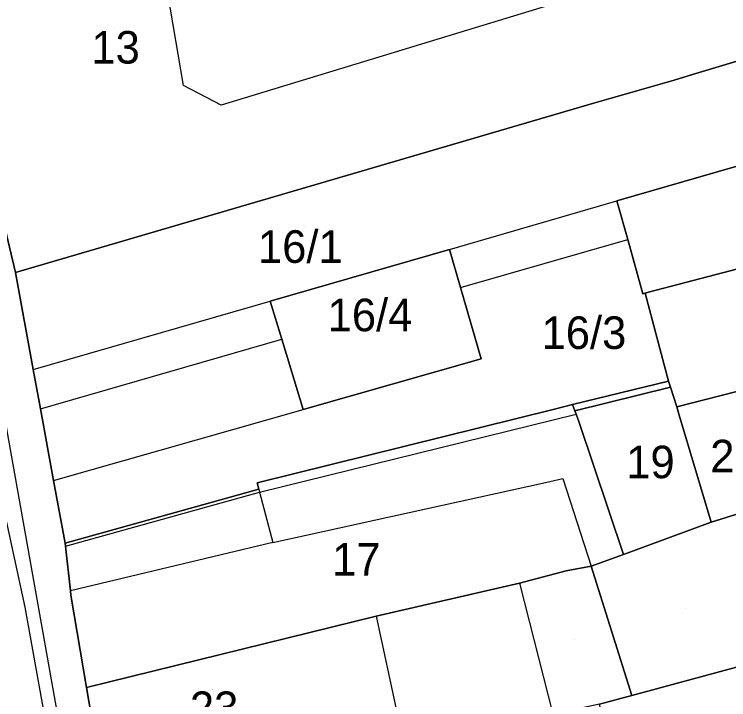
# Model space of a CAD drawing. Extents: x -263423 to -261326, y -1240067 to -1237864.
# Drawn here: x -263053.26 to -263009.38, y -1239137.03 to -1239094.93 of the extents above; entities that cross this region are included whole.
import ezdxf

# ---------------------------------------------------------------- set-up
doc = ezdxf.new("R2010")
doc.units = 0
for name, color, linetype in [('body_kn', 7, 'Continuous'), ('kladpar_druhypozemkov', 7, 'Continuous'), ('kladpar_hranice', 7, 'Continuous'), ('kladpar_parcelnecisla', 7, 'Continuous'), ('kladpar_plochy', 7, 'Continuous'), ('kladpar_sipky', 7, 'Continuous'), ('tarchy_linie', 7, 'Continuous'), ('zappar_hrandruhpozemk', 7, 'Continuous')]:
    doc.layers.add(name, color=color, linetype=linetype)

msp = doc.modelspace()

# ---------------------------------------------------------------- linework, layer by layer
at = {"layer": 'body_kn'}
for p, q in [((-263011.6, -1239098.63), (-263011.6, -1239098.63)), ((-263012.73, -1239098.97), (-263012.73, -1239098.97)), ((-263012.73, -1239098.97), (-263012.73, -1239098.97)), ((-263042.88, -1239099.31), (-263042.88, -1239099.31)), ((-263040.56, -1239100.51), (-263040.56, -1239100.51)), ((-263017.75, -1239100.42), (-263017.75, -1239100.42)), ((-263016.25, -1239106.4), (-263016.25, -1239106.4)), ((-263016.25, -1239106.4), (-263016.25, -1239106.4)), ((-263015.59, -1239108.76), (-263015.59, -1239108.76)), ((-263015.59, -1239108.76), (-263015.59, -1239108.76)), ((-263026.53, -1239109.37), (-263026.53, -1239109.37)), ((-263053.2, -1239110.8), (-263053.2, -1239110.8)), ((-263025.85, -1239111.72), (-263025.85, -1239111.72)), ((-263014.66, -1239112.1), (-263014.66, -1239112.1)), ((-263014.53, -1239112.06), (-263014.53, -1239112.06)), ((-263014.51, -1239112.06), (-263014.51, -1239112.06)), ((-263014.31, -1239112), (-263014.31, -1239112)), ((-263037.55, -1239112.55), (-263037.55, -1239112.55)), ((-263037.55, -1239112.55), (-263037.55, -1239112.55)), ((-263036.84, -1239114.89), (-263036.84, -1239114.89)), ((-263036.84, -1239114.89), (-263036.84, -1239114.89)), ((-263024.59, -1239116.09), (-263024.59, -1239116.09)), ((-263052.1, -1239116.75), (-263052.1, -1239116.75)), ((-263052.1, -1239116.75), (-263052.1, -1239116.75)), ((-263013.09, -1239117.46), (-263013.09, -1239117.46)), ((-263012.97, -1239117.84), (-263012.97, -1239117.84)), ((-263012.97, -1239117.84), (-263012.97, -1239117.84)), ((-263018.97, -1239118.91), (-263018.97, -1239118.91)), ((-263018.97, -1239118.91), (-263018.97, -1239118.91)), ((-263051.66, -1239119.17), (-263051.66, -1239119.17)), ((-263051.66, -1239119.17), (-263051.66, -1239119.17)), ((-263035.53, -1239119.2), (-263035.53, -1239119.2)), ((-263035.53, -1239119.2), (-263035.53, -1239119.2)), ((-263020.08, -1239119.19), (-263020.08, -1239119.19)), ((-263018.83, -1239119.29), (-263018.83, -1239119.29)), ((-263012.58, -1239119.05), (-263012.58, -1239119.05)), ((-263018.76, -1239119.5), (-263018.76, -1239119.5)), ((-263012.42, -1239119.55), (-263012.42, -1239119.55)), ((-263018.6, -1239119.94), (-263018.6, -1239119.94)), ((-263050.85, -1239123.56), (-263050.85, -1239123.56)), ((-263050.85, -1239123.56), (-263050.85, -1239123.56)), ((-263038.35, -1239123.71), (-263038.35, -1239123.71)), ((-263020.64, -1239123.69), (-263020.64, -1239123.69)), ((-263019.58, -1239123.45), (-263019.58, -1239123.45)), ((-263038.25, -1239124.1), (-263038.25, -1239124.1)), ((-263038.25, -1239124.1), (-263038.25, -1239124.1)), ((-263038.2, -1239124.29), (-263038.2, -1239124.29)), ((-263010.47, -1239126.13), (-263010.47, -1239126.13)), ((-263050.14, -1239127.42), (-263050.14, -1239127.42)), ((-263050.14, -1239127.42), (-263050.14, -1239127.42)), ((-263050.12, -1239127.61), (-263050.12, -1239127.61)), ((-263050.12, -1239127.61), (-263050.12, -1239127.61)), ((-263037.39, -1239127.37), (-263037.39, -1239127.37)), ((-263037.39, -1239127.37), (-263037.39, -1239127.37)), ((-263015.85, -1239128.11), (-263015.85, -1239128.11)), ((-263017.83, -1239128.83), (-263017.83, -1239128.83)), ((-263019.36, -1239129.12), (-263019.36, -1239129.12)), ((-263022.23, -1239129.88), (-263022.23, -1239129.88)), ((-263022.23, -1239129.88), (-263022.23, -1239129.88)), ((-263049.82, -1239130.35), (-263049.82, -1239130.35)), ((-263049.79, -1239130.62), (-263049.79, -1239130.62)), ((-263052.62, -1239131.34), (-263052.62, -1239131.34)), ((-263031.03, -1239131.91), (-263031.03, -1239131.91)), ((-263031.03, -1239131.91), (-263031.03, -1239131.91)), ((-263048.83, -1239136.29), (-263048.83, -1239136.29)), ((-263015.34, -1239136.77), (-263015.34, -1239136.77))]:
    msp.add_line(p, q, dxfattribs=at)
at = {"layer": 'kladpar_druhypozemkov'}
for p, q in [((-263047.14, -1239095.8), (-263047.14, -1239095.8)), ((-263035.41, -1239107.96), (-263035.41, -1239107.96)), ((-263030.73, -1239112.74), (-263030.73, -1239112.74)), ((-263017.66, -1239118.71), (-263017.66, -1239118.71)), ((-263014.8, -1239121.63), (-263014.8, -1239121.63)), ((-263032.54, -1239127.4), (-263032.54, -1239127.4)), ((-263012.04, -1239131.44), (-263012.04, -1239131.44)), ((-263018.84, -1239133.34), (-263018.84, -1239133.34)), ((-263041.1, -1239136.43), (-263041.1, -1239136.43))]:
    msp.add_line(p, q, dxfattribs=at)
at = {"layer": 'kladpar_hranice'}
for p, q in [((-263016.25, -1239106.4), (-263015.59, -1239108.76)), ((-263015.59, -1239108.76), (-263016.25, -1239106.4)), ((-263037.55, -1239112.55), (-263026.53, -1239109.37)), ((-263026.53, -1239109.37), (-263037.55, -1239112.55)), ((-263026.53, -1239109.37), (-263025.85, -1239111.72)), ((-263025.85, -1239111.72), (-263026.53, -1239109.37)), ((-263036.84, -1239114.89), (-263037.55, -1239112.55)), ((-263037.55, -1239112.55), (-263036.84, -1239114.89)), ((-263035.53, -1239119.2), (-263036.84, -1239114.89))]:
    msp.add_line(p, q, dxfattribs=at)
for points in [[(-263005.17, -1239089.65), (-263003.37, -1239096.16), (-263007.46, -1239097.39), (-263011.6, -1239098.63), (-263012.73, -1239098.97), (-263017.75, -1239100.42), (-263053.2, -1239110.8), (-263054.38, -1239105.86), (-263054.06, -1239105.49), (-263056.51, -1239092.92)], [(-263056.51, -1239092.92), (-263054.06, -1239105.49), (-263054.38, -1239105.86), (-263053.2, -1239110.8), (-263052.1, -1239116.75), (-263051.66, -1239119.17), (-263050.85, -1239123.56), (-263050.14, -1239127.42), (-263050.12, -1239127.61), (-263049.82, -1239130.35), (-263049.79, -1239130.62), (-263048.83, -1239136.29), (-263047.82, -1239142.16), (-263047.53, -1239143.44), (-263046.45, -1239149.12), (-263046.05, -1239151.16), (-263043.89, -1239162.45), (-263041.77, -1239173.17), (-263039.87, -1239184.65), (-263039.67, -1239187.07), (-263037.46, -1239202.05), (-263036.73, -1239206.65), (-263036.41, -1239209.26), (-263035.52, -1239214.87)], [(-263016.25, -1239106.4), (-263005.89, -1239103.41), (-263006.12, -1239102.49), (-262979.72, -1239095.58), (-262977.82, -1239102.47)], [(-263012.73, -1239098.97), (-263011.6, -1239098.63), (-263007.46, -1239097.39), (-263006.12, -1239102.49), (-263005.89, -1239103.41), (-263016.25, -1239106.4)], [(-263015.59, -1239108.76), (-263014.66, -1239112.1), (-263014.53, -1239112.06), (-263014.51, -1239112.06), (-263013.09, -1239117.46), (-263018.97, -1239118.91), (-263020.08, -1239119.19), (-263038.35, -1239123.71), (-263038.25, -1239124.1), (-263050.14, -1239127.42), (-263050.85, -1239123.56), (-263051.66, -1239119.17), (-263052.1, -1239116.75), (-263053.2, -1239110.8), (-263017.75, -1239100.42), (-263012.73, -1239098.97)], [(-262977.82, -1239102.47), (-262979.13, -1239102.81), (-262979.94, -1239103.02), (-262982.58, -1239103.69), (-262990.52, -1239105.73), (-263007.03, -1239110.09), (-263014.31, -1239112), (-263014.51, -1239112.06), (-263014.53, -1239112.06), (-263014.66, -1239112.1), (-263015.59, -1239108.76)], [(-263012.97, -1239117.84), (-263013.09, -1239117.46), (-263014.51, -1239112.06), (-263014.31, -1239112), (-263007.03, -1239110.09), (-262990.52, -1239105.73), (-262988.54, -1239112.89), (-262996.75, -1239114.99), (-262997.59, -1239115.21), (-263003.6, -1239116.75), (-263012.58, -1239119.05), (-263012.97, -1239117.84)], [(-262957.72, -1239113.37), (-262935.4, -1239108.45), (-262934.3, -1239113.3), (-262933.72, -1239116.05), (-262960.2, -1239122.65), (-263006.02, -1239134.24), (-263006.4, -1239134.36), (-263015.34, -1239136.77), (-263017.83, -1239128.83), (-263015.85, -1239128.11), (-263010.47, -1239126.13), (-263008.94, -1239125.66), (-263003, -1239124.07), (-263001.78, -1239123.79), (-263001.73, -1239123.78), (-262994.81, -1239122.14), (-262957.72, -1239113.37)], [(-263036.84, -1239114.89), (-263035.53, -1239119.2), (-263024.59, -1239116.09), (-263025.85, -1239111.72)], [(-263025.85, -1239111.72), (-263024.59, -1239116.09), (-263035.53, -1239119.2)], [(-263003, -1239124.07), (-263008.94, -1239125.66), (-263010.47, -1239126.13), (-263012.42, -1239119.55), (-263012.58, -1239119.05), (-263003.6, -1239116.75), (-262997.59, -1239115.21), (-262996.75, -1239114.99), (-262996.2, -1239117.02), (-262997.44, -1239117.36), (-262997.59, -1239116.83), (-263003.19, -1239118.35), (-263001.78, -1239123.79), (-263003, -1239124.07)], [(-263006.4, -1239134.36), (-263006.02, -1239134.24), (-262960.2, -1239122.65), (-262933.72, -1239116.05), (-262932.61, -1239120.33), (-262932.03, -1239122.76), (-262930.4, -1239129.4), (-262956.38, -1239136.52), (-262988.68, -1239145.29), (-262987.51, -1239149.57), (-262995.74, -1239151.62), (-263001.35, -1239153.02), (-263012.77, -1239155.76), (-263017.32, -1239137.3), (-263015.34, -1239136.77), (-263006.4, -1239134.36)], [(-263018.97, -1239118.91), (-263013.09, -1239117.46), (-263012.97, -1239117.84), (-263018.83, -1239119.29), (-263018.97, -1239118.91)], [(-263012.97, -1239117.84), (-263012.58, -1239119.05), (-263012.42, -1239119.55), (-263010.47, -1239126.13), (-263015.85, -1239128.11), (-263018.6, -1239119.94), (-263018.76, -1239119.5), (-263018.83, -1239119.29), (-263012.97, -1239117.84)], [(-263050.14, -1239127.42), (-263038.25, -1239124.1), (-263038.35, -1239123.71), (-263020.08, -1239119.19), (-263018.97, -1239118.91), (-263018.83, -1239119.29), (-263018.76, -1239119.5), (-263018.6, -1239119.94), (-263015.85, -1239128.11), (-263017.83, -1239128.83), (-263019.36, -1239129.12), (-263022.23, -1239129.88), (-263031.03, -1239131.91), (-263048.83, -1239136.29), (-263049.79, -1239130.62), (-263049.82, -1239130.35), (-263050.12, -1239127.61), (-263050.14, -1239127.42)], [(-263031.03, -1239131.91), (-263022.23, -1239129.88), (-263019.36, -1239129.12), (-263017.83, -1239128.83), (-263015.34, -1239136.77), (-263017.32, -1239137.3), (-263020.19, -1239137.93), (-263023.18, -1239138.57), (-263029.36, -1239139.7), (-263039.88, -1239141.95), (-263047.53, -1239143.44), (-263047.82, -1239142.16), (-263048.83, -1239136.29), (-263031.03, -1239131.91)]]:
    msp.add_lwpolyline(points, dxfattribs=at)
at = {"layer": 'kladpar_plochy'}
for p, q in [((-263011.6, -1239098.63), (-263007.46, -1239097.39)), ((-263012.73, -1239098.97), (-263011.6, -1239098.63)), ((-263017.75, -1239100.42), (-263012.73, -1239098.97)), ((-263053.2, -1239110.8), (-263017.75, -1239100.42)), ((-263005.89, -1239103.41), (-263016.25, -1239106.4)), ((-263016.25, -1239106.4), (-263015.59, -1239108.76)), ((-263015.59, -1239108.76), (-263014.66, -1239112.1)), ((-263026.53, -1239109.37), (-263037.55, -1239112.55)), ((-263025.85, -1239111.72), (-263026.53, -1239109.37)), ((-263052.1, -1239116.75), (-263053.2, -1239110.8)), ((-263024.59, -1239116.09), (-263025.85, -1239111.72)), ((-263014.66, -1239112.1), (-263014.53, -1239112.06)), ((-263014.53, -1239112.06), (-263014.51, -1239112.06)), ((-263014.51, -1239112.06), (-263013.09, -1239117.46)), ((-263037.55, -1239112.55), (-263036.84, -1239114.89)), ((-263036.84, -1239114.89), (-263035.53, -1239119.2)), ((-263035.53, -1239119.2), (-263024.59, -1239116.09)), ((-263051.66, -1239119.17), (-263052.1, -1239116.75)), ((-263013.09, -1239117.46), (-263018.97, -1239118.91)), ((-263018.97, -1239118.91), (-263020.08, -1239119.19)), ((-263050.85, -1239123.56), (-263051.66, -1239119.17)), ((-263020.08, -1239119.19), (-263038.35, -1239123.71)), ((-263050.14, -1239127.42), (-263050.85, -1239123.56)), ((-263038.35, -1239123.71), (-263038.25, -1239124.1)), ((-263038.25, -1239124.1), (-263050.14, -1239127.42))]:
    msp.add_line(p, q, dxfattribs=at)
for points in [[(-263005.17, -1239089.65), (-263003.37, -1239096.16), (-263007.46, -1239097.39), (-263011.6, -1239098.63), (-263012.73, -1239098.97), (-263017.75, -1239100.42), (-263053.2, -1239110.8), (-263054.38, -1239105.86), (-263054.06, -1239105.49), (-263056.51, -1239092.92)], [(-263056.51, -1239092.92), (-263054.06, -1239105.49), (-263054.38, -1239105.86), (-263053.2, -1239110.8), (-263052.1, -1239116.75), (-263051.66, -1239119.17), (-263050.85, -1239123.56), (-263050.14, -1239127.42), (-263050.12, -1239127.61), (-263049.82, -1239130.35), (-263049.79, -1239130.62), (-263048.83, -1239136.29), (-263047.82, -1239142.16), (-263047.53, -1239143.44), (-263046.45, -1239149.12), (-263046.05, -1239151.16), (-263043.89, -1239162.45), (-263041.77, -1239173.17)]]:
    msp.add_lwpolyline(points, dxfattribs=at)
for points in [[(-262977.82, -1239102.47), (-262979.13, -1239102.81), (-262979.94, -1239103.02), (-262982.58, -1239103.69), (-262990.52, -1239105.73), (-263007.03, -1239110.09), (-263014.31, -1239112), (-263014.51, -1239112.06), (-263014.53, -1239112.06), (-263014.66, -1239112.1), (-263015.59, -1239108.76), (-263016.25, -1239106.4), (-263005.89, -1239103.41), (-263006.12, -1239102.49), (-262979.72, -1239095.58)], [(-263012.97, -1239117.84), (-263013.09, -1239117.46), (-263014.51, -1239112.06), (-263014.31, -1239112), (-263007.03, -1239110.09), (-262990.52, -1239105.73), (-262988.54, -1239112.89), (-262996.75, -1239114.99), (-262997.59, -1239115.21), (-263003.6, -1239116.75), (-263012.58, -1239119.05)], [(-262957.72, -1239113.37), (-262935.4, -1239108.45), (-262934.3, -1239113.3), (-262933.72, -1239116.05), (-262960.2, -1239122.65), (-263006.02, -1239134.24), (-263006.4, -1239134.36), (-263015.34, -1239136.77), (-263017.83, -1239128.83), (-263015.85, -1239128.11), (-263010.47, -1239126.13), (-263008.94, -1239125.66), (-263003, -1239124.07), (-263001.78, -1239123.79), (-263001.73, -1239123.78), (-262994.81, -1239122.14)], [(-263035.53, -1239119.2), (-263036.84, -1239114.89), (-263037.55, -1239112.55), (-263026.53, -1239109.37), (-263025.85, -1239111.72), (-263024.59, -1239116.09)], [(-263003, -1239124.07), (-263008.94, -1239125.66), (-263010.47, -1239126.13), (-263012.42, -1239119.55), (-263012.58, -1239119.05), (-263003.6, -1239116.75), (-262997.59, -1239115.21), (-262996.75, -1239114.99), (-262996.2, -1239117.02), (-262997.44, -1239117.36), (-262997.59, -1239116.83), (-263003.19, -1239118.35), (-263001.78, -1239123.79)], [(-263006.4, -1239134.36), (-263006.02, -1239134.24), (-262960.2, -1239122.65), (-262933.72, -1239116.05), (-262932.61, -1239120.33), (-262932.03, -1239122.76), (-262930.4, -1239129.4), (-262956.38, -1239136.52), (-262988.68, -1239145.29), (-262987.51, -1239149.57), (-262995.74, -1239151.62), (-263001.35, -1239153.02), (-263012.77, -1239155.76), (-263017.32, -1239137.3), (-263015.34, -1239136.77)], [(-263018.97, -1239118.91), (-263013.09, -1239117.46), (-263012.97, -1239117.84), (-263018.83, -1239119.29)], [(-263012.97, -1239117.84), (-263012.58, -1239119.05), (-263012.42, -1239119.55), (-263010.47, -1239126.13), (-263015.85, -1239128.11), (-263018.6, -1239119.94), (-263018.76, -1239119.5), (-263018.83, -1239119.29)], [(-263050.14, -1239127.42), (-263038.25, -1239124.1), (-263038.35, -1239123.71), (-263020.08, -1239119.19), (-263018.97, -1239118.91), (-263018.83, -1239119.29), (-263018.76, -1239119.5), (-263018.6, -1239119.94), (-263015.85, -1239128.11), (-263017.83, -1239128.83), (-263019.36, -1239129.12), (-263022.23, -1239129.88), (-263031.03, -1239131.91), (-263048.83, -1239136.29), (-263049.79, -1239130.62), (-263049.82, -1239130.35), (-263050.12, -1239127.61)], [(-263031.03, -1239131.91), (-263022.23, -1239129.88), (-263019.36, -1239129.12), (-263017.83, -1239128.83), (-263015.34, -1239136.77), (-263017.32, -1239137.3), (-263020.19, -1239137.93), (-263023.18, -1239138.57), (-263029.36, -1239139.7), (-263039.88, -1239141.95), (-263047.53, -1239143.44), (-263047.82, -1239142.16), (-263048.83, -1239136.29)]]:
    msp.add_lwpolyline(points, close=True, dxfattribs=at)
at = {"layer": 'kladpar_sipky'}
msp.add_line((-263014.32, -1239117.91), (-263014.32, -1239117.91), dxfattribs=at)
at = {"layer": 'tarchy_linie'}
msp.add_lwpolyline([(-263064.97, -1239074.32), (-263052.62, -1239131.34), (-263043.78, -1239180.54), (-263042.45, -1239183.02), (-263038.09, -1239208.38), (-263038.42, -1239209.31), (-263031.96, -1239245.18), (-263015.67, -1239300.72), (-263012.86, -1239310.78), (-263008.84, -1239324.01), (-263001.88, -1239346.16), (-262996.25, -1239368.2), (-262982.01, -1239418.22)], dxfattribs=at)
at = {"layer": 'zappar_hrandruhpozemk'}
for p, q in [((-263026.53, -1239109.37), (-263016.25, -1239106.4)), ((-263025.85, -1239111.72), (-263015.59, -1239108.76)), ((-263052.1, -1239116.75), (-263037.55, -1239112.55)), ((-263051.66, -1239119.17), (-263036.84, -1239114.89)), ((-263050.85, -1239123.56), (-263035.53, -1239119.2)), ((-263019.58, -1239123.45), (-263017.83, -1239128.83)), ((-263022.23, -1239129.88), (-263020.19, -1239137.93)), ((-263031.03, -1239131.91), (-263029.65, -1239138.3))]:
    msp.add_line(p, q, dxfattribs=at)
for points in [[(-263059.48, -1239078.11), (-263060.32, -1239078.6), (-263060.59, -1239079.29), (-263060.67, -1239080.24), (-263060.51, -1239081.26), (-263053.69, -1239120.75), (-263048.21, -1239151.43), (-263046.13, -1239163.36)], [(-263009.83, -1239091.13), (-263040.56, -1239100.51), (-263042.88, -1239099.31), (-263043.83, -1239093.64)], [(-263038.25, -1239124.1), (-263038.2, -1239124.29), (-263018.76, -1239119.5)], [(-263037.39, -1239127.37), (-263020.64, -1239123.69), (-263019.58, -1239123.45)], [(-263050.12, -1239127.61), (-263038.2, -1239124.29), (-263037.39, -1239127.37), (-263049.82, -1239130.35)]]:
    msp.add_lwpolyline(points, dxfattribs=at)

# ---------------------------------------------------------------- texts
at = {"layer": 'kladpar_parcelnecisla'}
for s, p in [('13', (-263048.531, -1239097.96)), ('16/1', (-263038.299, -1239110.2)), ('16/4', (-263034.019, -1239114.4)), ('16/3', (-263020.881, -1239115.49)), ('20/3', (-263010.519, -1239123.07)), ('19', (-263015.679, -1239123.43)), ('17', (-263033.741, -1239129.41)), ('23', (-263042.477, -1239138.53))]:
    msp.add_text(s, height=2, dxfattribs=at).set_placement(p)

doc.saveas('drawing.dxf')
